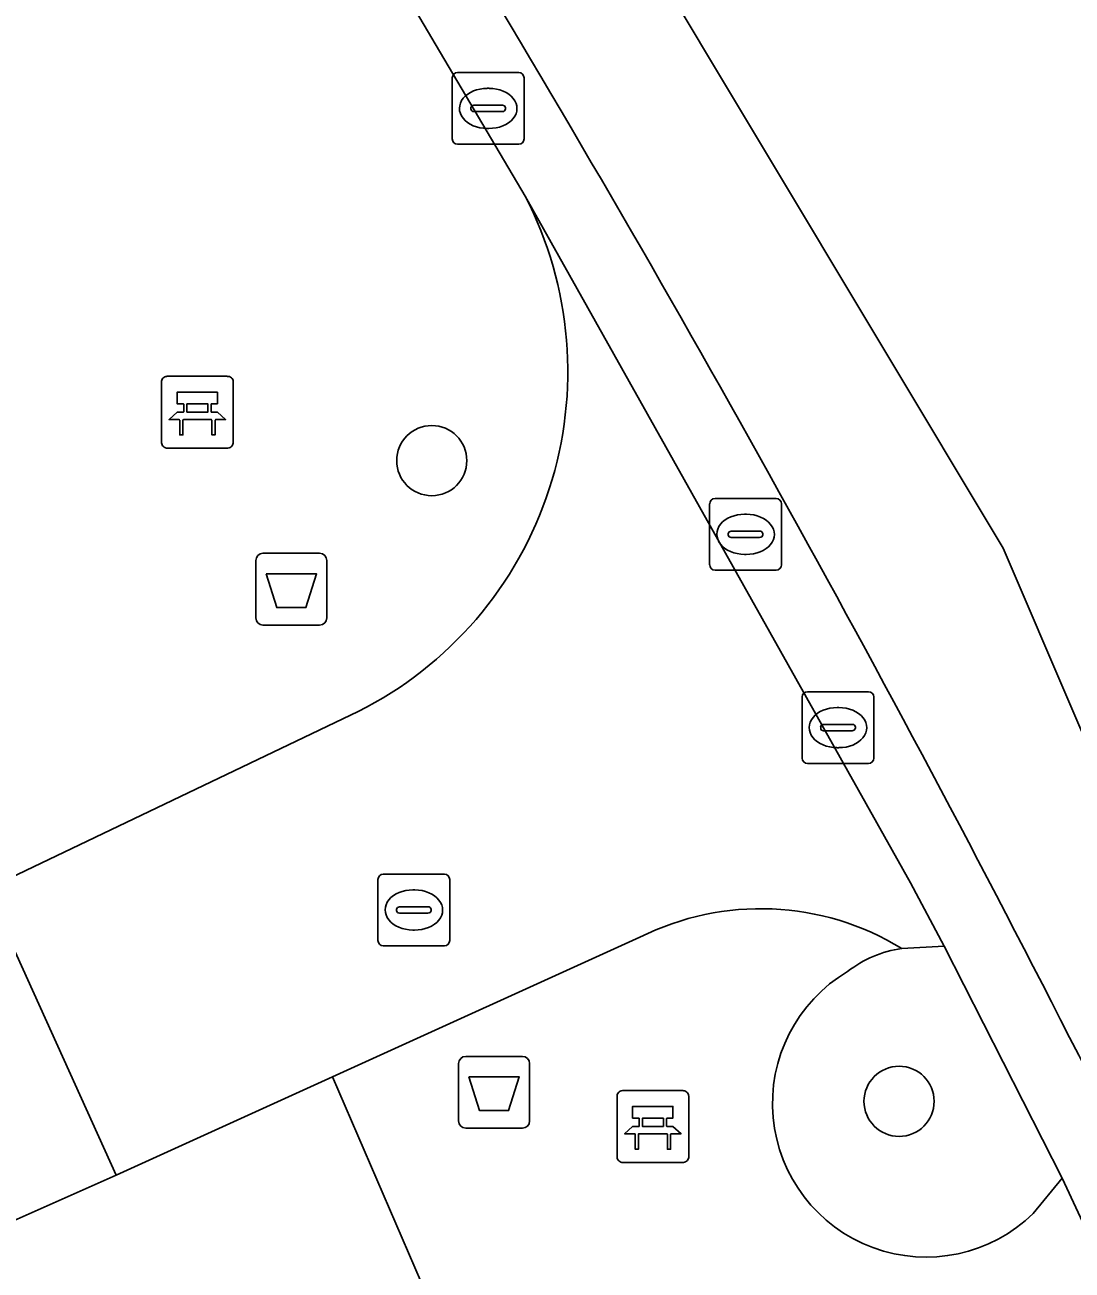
# Model space of a CAD drawing. Extents: x 160377 to 161131, y 383938 to 384853.
# Drawn here: x 161092.15 to 161106.75, y 384362.4 to 384379.76 of the extents above; entities that cross this region are included whole.
import ezdxf

# ---------------------------------------------------------------- set-up
doc = ezdxf.new("R2010")
doc.units = 0
for name, color, linetype in [('IMGEO_Afvalbak', 7, 'Continuous'), ('IMGEO_Bank', 7, 'Continuous'), ('IMGEO_Boom', 7, 'Continuous'), ('IMGEO_Fietspad_gesloten', 7, 'Continuous'), ('IMGEO_Fietspad_open', 7, 'Continuous'), ('IMGEO_Groenvoorziening', 7, 'Continuous'), ('IMGEO_Kolk', 7, 'Continuous'), ('IMGEO_Rijbaan_lokaal_open', 7, 'Continuous'), ('IMGEO_Rioolput', 7, 'Continuous'), ('IMGEO_Voetpad_open', 7, 'Continuous')]:
    doc.layers.add(name, color=color, linetype=linetype)

msp = doc.modelspace()

# ---------------------------------------------------------------- linework, layer by layer
at = {"layer": 'IMGEO_Afvalbak'}
for p, q in [((161095.472, 384372.393), (161096.262, 384372.393)), ((161096.262, 384372.393), (161095.472, 384372.393)), ((161095.372, 384371.493), (161095.372, 384372.293)), ((161095.372, 384372.293), (161095.372, 384371.493)), ((161096.362, 384372.293), (161096.362, 384371.493)), ((161096.362, 384371.493), (161096.362, 384372.293)), ((161096.262, 384371.393), (161095.472, 384371.393)), ((161095.472, 384371.393), (161096.262, 384371.393)), ((161098.199, 384364.481), (161098.199, 384365.281)), ((161098.199, 384365.281), (161098.199, 384364.481)), ((161098.299, 384365.381), (161099.089, 384365.381)), ((161099.089, 384365.381), (161098.299, 384365.381)), ((161099.189, 384365.281), (161099.189, 384364.481)), ((161099.189, 384364.481), (161099.189, 384365.281)), ((161099.089, 384364.381), (161098.299, 384364.381)), ((161098.299, 384364.381), (161099.089, 384364.381))]:
    msp.add_line(p, q, dxfattribs=at)
for points in [[(161095.515, 384372.107), (161096.219, 384372.107), (161096.07, 384371.637), (161095.664, 384371.637), (161095.515, 384372.107)], [(161098.342, 384365.095), (161099.046, 384365.095), (161098.897, 384364.625), (161098.491, 384364.625), (161098.342, 384365.095)]]:
    msp.add_lwpolyline(points, dxfattribs=at)
for centre, start, end in [((161095.472, 384372.293), 90, 180), ((161095.472, 384372.293), 90, 180), ((161096.262, 384372.293), 0, 90), ((161096.262, 384372.293), 360, 90), ((161095.472, 384371.493), 180, 270), ((161095.472, 384371.493), 180, 270), ((161096.262, 384371.493), 270, 0), ((161096.262, 384371.493), 270, 0), ((161098.299, 384365.281), 90, 180), ((161098.299, 384365.281), 90, 180), ((161099.089, 384365.281), 0, 90), ((161099.089, 384365.281), 360, 90), ((161098.299, 384364.481), 180, 270), ((161098.299, 384364.481), 180, 270), ((161099.089, 384364.481), 270, 0), ((161099.089, 384364.481), 270, 0)]:
    msp.add_arc(centre, 0.1, start, end, dxfattribs=at)
at = {"layer": 'IMGEO_Bank'}
for p, q in [((161094.058, 384373.935), (161094.058, 384374.776)), ((161094.058, 384374.776), (161094.058, 384373.935)), ((161094.133, 384374.86), (161094.974, 384374.86)), ((161094.974, 384374.86), (161094.133, 384374.86)), ((161095.058, 384374.785), (161095.058, 384373.944)), ((161095.058, 384373.944), (161095.058, 384374.785)), ((161094.367, 384374.366), (161094.367, 384374.472)), ((161094.411, 384374.472), (161094.411, 384374.366)), ((161094.699, 384374.478), (161094.417, 384374.478)), ((161094.705, 384374.366), (161094.705, 384374.472)), ((161094.749, 384374.472), (161094.749, 384374.366)), ((161094.755, 384374.258), (161094.362, 384374.258)), ((161094.417, 384374.36), (161094.699, 384374.36)), ((161094.983, 384373.86), (161094.142, 384373.86)), ((161094.142, 384373.86), (161094.983, 384373.86)), ((161100.483, 384364.904), (161101.324, 384364.904)), ((161101.324, 384364.904), (161100.483, 384364.904)), ((161100.408, 384363.979), (161100.408, 384364.82)), ((161100.408, 384364.82), (161100.408, 384363.979)), ((161101.408, 384364.829), (161101.408, 384363.988)), ((161101.408, 384363.988), (161101.408, 384364.829)), ((161101.049, 384364.522), (161100.767, 384364.522)), ((161100.717, 384364.41), (161100.717, 384364.516)), ((161100.761, 384364.516), (161100.761, 384364.41)), ((161100.767, 384364.404), (161101.049, 384364.404)), ((161101.055, 384364.41), (161101.055, 384364.516)), ((161101.099, 384364.516), (161101.099, 384364.41)), ((161101.105, 384364.302), (161100.712, 384364.302)), ((161101.333, 384363.904), (161100.492, 384363.904)), ((161100.492, 384363.904), (161101.333, 384363.904))]:
    msp.add_line(p, q, dxfattribs=at)
for points in [[(161094.361, 384374.478), (161094.275, 384374.478), (161094.275, 384374.639), (161094.838, 384374.639), (161094.838, 384374.478), (161094.755, 384374.478)], [(161094.305, 384374.258), (161094.163, 384374.258), (161094.275, 384374.36), (161094.361, 384374.36)], [(161094.355, 384374.251), (161094.355, 384374.044), (161094.312, 384374.044), (161094.312, 384374.251)], [(161094.755, 384374.36), (161094.838, 384374.36), (161094.95, 384374.258), (161094.811, 384374.258)], [(161094.805, 384374.251), (161094.805, 384374.044), (161094.761, 384374.044), (161094.761, 384374.251)], [(161100.711, 384364.522), (161100.625, 384364.522), (161100.625, 384364.683), (161101.188, 384364.683), (161101.188, 384364.522), (161101.105, 384364.522)], [(161100.655, 384364.302), (161100.513, 384364.302), (161100.625, 384364.404), (161100.711, 384364.404)], [(161101.105, 384364.404), (161101.188, 384364.404), (161101.3, 384364.302), (161101.161, 384364.302)], [(161100.705, 384364.295), (161100.705, 384364.088), (161100.662, 384364.088), (161100.662, 384364.295)], [(161101.155, 384364.295), (161101.155, 384364.088), (161101.111, 384364.088), (161101.111, 384364.295)]]:
    msp.add_lwpolyline(points, dxfattribs=at)
for centre, radius, start, end in [((161094.136, 384374.782), 0.0779, 92.4484, 184.2845), ((161094.136, 384374.782), 0.0779, 92.4484, 184.2845), ((161094.98, 384374.782), 0.0779, 2.4484, 94.2845), ((161094.98, 384374.782), 0.0779, 2.4484, 94.2845), ((161094.36, 384374.471), 0.00671, 2.8957, 87.1043), ((161094.417, 384374.471), 0.00671, 92.8957, 177.1043), ((161094.699, 384374.471), 0.00671, 2.8957, 87.1043), ((161094.756, 384374.471), 0.00671, 92.8957, 177.1043), ((161094.305, 384374.251), 0.00671, 2.8957, 87.1043), ((161094.362, 384374.251), 0.00671, 92.8957, 177.1043), ((161094.36, 384374.367), 0.00671, 272.8957, 357.1043), ((161094.417, 384374.367), 0.00671, 182.8957, 267.1043), ((161094.699, 384374.367), 0.00671, 272.8957, 357.1043), ((161094.756, 384374.367), 0.00671, 182.8957, 267.1043), ((161094.754, 384374.251), 0.00671, 2.8957, 87.1043), ((161094.811, 384374.251), 0.00671, 92.8957, 177.1043), ((161094.136, 384373.938), 0.0779, 182.4484, 274.2845), ((161094.136, 384373.938), 0.0779, 182.4484, 274.2845), ((161094.98, 384373.938), 0.0779, 272.4484, 4.2845), ((161094.98, 384373.938), 0.0779, 272.4484, 4.2845), ((161100.486, 384364.826), 0.0779, 92.4484, 184.2845), ((161100.486, 384364.826), 0.0779, 92.4484, 184.2845), ((161101.33, 384364.826), 0.0779, 2.4484, 94.2845), ((161101.33, 384364.826), 0.0779, 2.4484, 94.2845), ((161100.71, 384364.515), 0.00671, 2.8957, 87.1043), ((161100.767, 384364.515), 0.00671, 92.8957, 177.1043), ((161101.049, 384364.515), 0.00671, 2.8957, 87.1043), ((161101.106, 384364.515), 0.00671, 92.8957, 177.1043), ((161100.71, 384364.411), 0.00671, 272.8957, 357.1043), ((161100.767, 384364.411), 0.00671, 182.8957, 267.1043), ((161101.049, 384364.411), 0.00671, 272.8957, 357.1043), ((161101.106, 384364.411), 0.00671, 182.8957, 267.1043), ((161100.655, 384364.295), 0.00671, 2.8957, 87.1043), ((161100.712, 384364.295), 0.00671, 92.8957, 177.1043), ((161101.104, 384364.295), 0.00671, 2.8957, 87.1043), ((161101.161, 384364.295), 0.00671, 92.8957, 177.1043), ((161100.486, 384363.982), 0.0779, 182.4484, 274.2845), ((161100.486, 384363.982), 0.0779, 182.4484, 274.2845), ((161101.33, 384363.982), 0.0779, 272.4484, 4.2845), ((161101.33, 384363.982), 0.0779, 272.4484, 4.2845)]:
    msp.add_arc(centre, radius, start, end, dxfattribs=at)
at = {"layer": 'IMGEO_Boom'}
for centre in [(161097.825, 384373.685), (161104.34, 384364.755)]:
    msp.add_circle(centre, 0.489, dxfattribs=at)
at = {"layer": 'IMGEO_Fietspad_gesloten'}
for points in [[(161110.674, 384361.063), (161105.789, 384372.466), (161082.105, 384411.951), (161063.662, 384442.699), (161061.242, 384441.244), (161062.207, 384439.614), (161066.47, 384432.416), (161070.931, 384424.974)], [(161079.487, 384411.231), (161083.732, 384404.781), (161087.596, 384398.692), (161098.918, 384379.758)]]:
    msp.add_lwpolyline(points, dxfattribs=at)
msp.add_arc((160889.663, 384254.899), 243.675, 26.63924, 30.82377, dxfattribs=at)
at = {"layer": 'IMGEO_Fietspad_open'}
for points in [[(161098.918, 384379.758), (161087.596, 384398.692), (161083.732, 384404.781), (161079.487, 384411.231)], [(161078.727, 384410.572), (161082.836, 384404.298), (161083.315, 384403.535), (161086.839, 384397.924), (161088.726, 384394.782), (161089.091, 384394.175), (161095.813, 384382.982), (161099.126, 384377.372), (161104.5, 384367.801), (161104.969, 384366.918), (161106.615, 384363.683), (161108.335, 384359.994), (161109.22, 384360.398), (161107.471, 384364.156)]]:
    msp.add_lwpolyline(points, dxfattribs=at)
msp.add_arc((160889.663, 384254.899), 243.675, 26.63924, 30.82377, dxfattribs=at)
at = {"layer": 'IMGEO_Groenvoorziening'}
msp.add_lwpolyline([(161106.211, 384363.193), (161106.615, 384363.683), (161104.969, 384366.918), (161104.377, 384366.885)], dxfattribs=at)
for centre, radius, start, end in [((161104.612, 384365.279), 1.623, 98.3264, 127.5378), ((161104.716, 384364.725), 2.141, 120.7078, 314.288)]:
    msp.add_arc(centre, radius, start, end, dxfattribs=at)
at = {"layer": 'IMGEO_Kolk'}
for p, q in [((161098.111, 384378.168), (161098.111, 384379.02)), ((161098.186, 384379.094), (161099.038, 384379.094)), ((161099.112, 384379.02), (161099.112, 384378.168)), ((161098.599, 384378.874), (161098.624, 384378.874)), ((161098.37, 384378.588), (161098.37, 384378.6)), ((161098.413, 384378.637), (161098.811, 384378.637)), ((161098.854, 384378.6), (161098.854, 384378.588)), ((161098.808, 384378.551), (161098.41, 384378.551)), ((161098.622, 384378.314), (161098.597, 384378.314)), ((161099.038, 384378.094), (161098.186, 384378.094)), ((161103.063, 384370.464), (161103.915, 384370.464)), ((161102.988, 384369.538), (161102.988, 384370.39)), ((161103.989, 384370.39), (161103.989, 384369.538)), ((161103.476, 384370.244), (161103.501, 384370.244)), ((161103.247, 384369.958), (161103.247, 384369.97)), ((161103.685, 384369.921), (161103.287, 384369.921)), ((161103.29, 384370.007), (161103.688, 384370.007)), ((161103.731, 384369.97), (161103.731, 384369.958)), ((161103.499, 384369.684), (161103.474, 384369.684)), ((161103.915, 384369.464), (161103.063, 384369.464))]:
    msp.add_line(p, q, dxfattribs=at)
for points in [[(161098.111, 384378.168), (161098.111, 384379.02)], [(161098.186, 384379.094), (161099.038, 384379.094)], [(161099.112, 384379.02), (161099.112, 384378.168)], [(161099.038, 384378.094), (161098.186, 384378.094)], [(161103.063, 384370.464), (161103.915, 384370.464)], [(161102.988, 384369.538), (161102.988, 384370.39)], [(161103.989, 384370.39), (161103.989, 384369.538)], [(161103.915, 384369.464), (161103.063, 384369.464)]]:
    msp.add_lwpolyline(points, dxfattribs=at)
for centre, radius, start, end in [((161098.188, 384379.018), 0.0765, 91.552, 178.448), ((161098.188, 384379.018), 0.0765, 91.552, 178.448), ((161099.036, 384379.018), 0.0765, 1.552, 88.448), ((161099.036, 384379.018), 0.0765, 1.552, 88.448), ((161098.41, 384378.597), 0.0403, 85.8775, 175.7526), ((161098.407, 384378.587), 0.0366, 178.938, 274.7102), ((161098.811, 384378.594), 0.043, 264.8664, 352.4533), ((161098.815, 384378.599), 0.0386, 1.7309, 96.639), ((161098.188, 384378.17), 0.0765, 181.552, 268.448), ((161098.188, 384378.17), 0.0765, 181.552, 268.448), ((161099.036, 384378.17), 0.0765, 271.552, 358.448), ((161099.036, 384378.17), 0.0765, 271.552, 358.448), ((161103.065, 384370.388), 0.0765, 91.552, 178.448), ((161103.065, 384370.388), 0.0765, 91.552, 178.448), ((161103.913, 384370.388), 0.0765, 1.552, 88.448), ((161103.913, 384370.388), 0.0765, 1.552, 88.448), ((161103.287, 384369.967), 0.0403, 85.8775, 175.7526), ((161103.284, 384369.957), 0.0366, 178.938, 274.7102), ((161103.688, 384369.964), 0.043, 264.8664, 352.4533), ((161103.692, 384369.969), 0.0386, 1.7309, 96.639), ((161103.065, 384369.54), 0.0765, 181.552, 268.448), ((161103.065, 384369.54), 0.0765, 181.552, 268.448), ((161103.913, 384369.54), 0.0765, 271.552, 358.448), ((161103.913, 384369.54), 0.0765, 271.552, 358.448)]:
    msp.add_arc(centre, radius, start, end, dxfattribs=at)
for centre, major_axis, ratio, start_param, end_param in [((161098.598, 384378.594), (-0.387, 0.002), 0.722429, 4.712389, 7.853982), ((161098.623, 384378.594), (-0.39, 0.002), 0.717154, 1.570796, 4.712389), ((161103.475, 384369.964), (-0.387, 0.002), 0.722429, 4.712389, 7.853982), ((161103.5, 384369.964), (-0.39, 0.002), 0.717154, 1.570796, 4.712389)]:
    msp.add_ellipse(centre, major_axis=major_axis, ratio=ratio, start_param=start_param, end_param=end_param, dxfattribs=at)
at = {"layer": 'IMGEO_Rijbaan_lokaal_open'}
for points in [[(161104.377, 384366.885), (161104.969, 384366.918), (161104.5, 384367.801), (161099.126, 384377.372)], [(161096.798, 384370.187), (161091.618, 384367.713), (161093.426, 384363.728), (161096.442, 384365.097), (161100.727, 384367.042)]]:
    msp.add_lwpolyline(points, dxfattribs=at)
msp.add_lwpolyline([(161091.618, 384367.713), (161089.706, 384366.918), (161088.818, 384366.498), (161090.624, 384362.472), (161091.621, 384362.925), (161093.426, 384363.728)], close=True, dxfattribs=at)
for centre, radius, start, end in [((161094.414, 384374.929), 5.308, 296.6941, 27.4003), ((161102.411, 384363.683), 3.757, 58.4483, 116.6257)]:
    msp.add_arc(centre, radius, start, end, dxfattribs=at)
at = {"layer": 'IMGEO_Rioolput'}
for p, q in [((161101.699, 384372.232), (161101.699, 384373.084)), ((161101.774, 384373.158), (161102.626, 384373.158)), ((161102.7, 384373.084), (161102.7, 384372.232)), ((161102.187, 384372.938), (161102.212, 384372.938)), ((161102.001, 384372.701), (161102.399, 384372.701)), ((161101.958, 384372.652), (161101.958, 384372.664)), ((161102.396, 384372.615), (161101.998, 384372.615)), ((161102.442, 384372.664), (161102.442, 384372.652)), ((161102.21, 384372.378), (161102.185, 384372.378)), ((161102.626, 384372.158), (161101.774, 384372.158)), ((161097.075, 384366.996), (161097.075, 384367.848)), ((161097.15, 384367.922), (161098.002, 384367.922)), ((161098.076, 384367.848), (161098.076, 384366.996)), ((161097.563, 384367.702), (161097.588, 384367.702)), ((161097.334, 384367.416), (161097.334, 384367.428)), ((161097.772, 384367.379), (161097.374, 384367.379)), ((161097.377, 384367.465), (161097.775, 384367.465)), ((161097.818, 384367.428), (161097.818, 384367.416)), ((161097.586, 384367.142), (161097.561, 384367.142)), ((161098.002, 384366.922), (161097.15, 384366.922))]:
    msp.add_line(p, q, dxfattribs=at)
for points in [[(161101.699, 384372.232), (161101.699, 384373.084)], [(161101.774, 384373.158), (161102.626, 384373.158)], [(161102.7, 384373.084), (161102.7, 384372.232)], [(161102.626, 384372.158), (161101.774, 384372.158)], [(161097.075, 384366.996), (161097.075, 384367.848)], [(161097.15, 384367.922), (161098.002, 384367.922)], [(161098.076, 384367.848), (161098.076, 384366.996)], [(161098.002, 384366.922), (161097.15, 384366.922)]]:
    msp.add_lwpolyline(points, dxfattribs=at)
for centre, radius, start, end in [((161101.776, 384373.082), 0.0765, 91.552, 178.448), ((161101.776, 384373.082), 0.0765, 91.552, 178.448), ((161102.624, 384373.082), 0.0765, 1.552, 88.448), ((161102.624, 384373.082), 0.0765, 1.552, 88.448), ((161101.998, 384372.661), 0.0403, 85.8775, 175.7526), ((161102.403, 384372.663), 0.0386, 1.7309, 96.639), ((161101.995, 384372.651), 0.0366, 178.938, 274.7102), ((161102.399, 384372.658), 0.043, 264.8664, 352.4533), ((161101.776, 384372.234), 0.0765, 181.552, 268.448), ((161101.776, 384372.234), 0.0765, 181.552, 268.448), ((161102.624, 384372.234), 0.0765, 271.552, 358.448), ((161102.624, 384372.234), 0.0765, 271.552, 358.448), ((161097.152, 384367.846), 0.0765, 91.552, 178.448), ((161097.152, 384367.846), 0.0765, 91.552, 178.448), ((161098, 384367.846), 0.0765, 1.552, 88.448), ((161098, 384367.846), 0.0765, 1.552, 88.448), ((161097.374, 384367.425), 0.0403, 85.8775, 175.7526), ((161097.371, 384367.415), 0.0366, 178.938, 274.7102), ((161097.775, 384367.422), 0.043, 264.8664, 352.4533), ((161097.779, 384367.427), 0.0386, 1.7309, 96.639), ((161097.152, 384366.998), 0.0765, 181.552, 268.448), ((161097.152, 384366.998), 0.0765, 181.552, 268.448), ((161098, 384366.998), 0.0765, 271.552, 358.448), ((161098, 384366.998), 0.0765, 271.552, 358.448)]:
    msp.add_arc(centre, radius, start, end, dxfattribs=at)
for centre, major_axis, ratio, start_param, end_param in [((161102.186, 384372.658), (-0.387, 0.002), 0.722429, 4.712389, 7.853982), ((161102.211, 384372.658), (-0.39, 0.002), 0.717154, 1.570796, 4.712389), ((161097.562, 384367.422), (-0.387, 0.002), 0.722429, 4.712389, 7.853982), ((161097.587, 384367.422), (-0.39, 0.002), 0.717154, 1.570796, 4.712389)]:
    msp.add_ellipse(centre, major_axis=major_axis, ratio=ratio, start_param=start_param, end_param=end_param, dxfattribs=at)
at = {"layer": 'IMGEO_Voetpad_open'}
for points in [[(161099.126, 384377.372), (161095.813, 384382.982), (161089.091, 384394.175), (161088.726, 384394.782), (161086.524, 384393.501), (161080.691, 384402.946), (161082.836, 384404.298), (161078.727, 384410.572)], [(161081.775, 384383.667), (161084.299, 384378.323), (161084.362, 384378.189), (161087.163, 384379.418), (161091.431, 384371.548), (161088.171, 384370.121), (161089.706, 384366.918), (161091.618, 384367.713), (161096.798, 384370.187)], [(161100.727, 384367.042), (161096.442, 384365.097), (161098.823, 384359.576), (161103.154, 384349.532), (161103.762, 384348.298), (161105.93, 384343.166), (161107.918, 384338.459), (161106.277, 384337.766), (161106.728, 384336.524), (161106.886, 384336.129), (161106.525, 384335.984), (161107.482, 384333.595), (161107.837, 384333.737), (161108.013, 384333.296), (161107.656, 384333.153), (161108.611, 384330.767)], [(161025.652, 384328.24), (161031.487, 384331.117), (161033.861, 384332.169), (161038.881, 384334.499), (161043.899, 384336.828), (161045.078, 384337.363), (161050.558, 384339.871), (161056.087, 384342.401), (161061.789, 384345.01), (161062.801, 384345.505), (161071.147, 384349.224), (161072.219, 384349.75), (161079.262, 384353.06), (161079.329, 384352.917), (161080.743, 384353.538), (161087.991, 384356.719), (161093.399, 384359.216), (161096.313, 384360.561), (161098.823, 384359.576), (161096.442, 384365.097), (161093.426, 384363.728), (161091.621, 384362.925), (161090.624, 384362.472)], [(161109.758, 384356.855), (161108.335, 384359.994), (161106.615, 384363.683), (161106.211, 384363.193)]]:
    msp.add_lwpolyline(points, dxfattribs=at)
for centre, radius, start, end in [((161094.414, 384374.929), 5.308, 296.6941, 27.4003), ((161102.411, 384363.683), 3.757, 58.4483, 116.6257), ((161104.612, 384365.279), 1.623, 98.3264, 127.5378), ((161104.716, 384364.725), 2.141, 120.7078, 314.288)]:
    msp.add_arc(centre, radius, start, end, dxfattribs=at)

doc.saveas('drawing.dxf')
